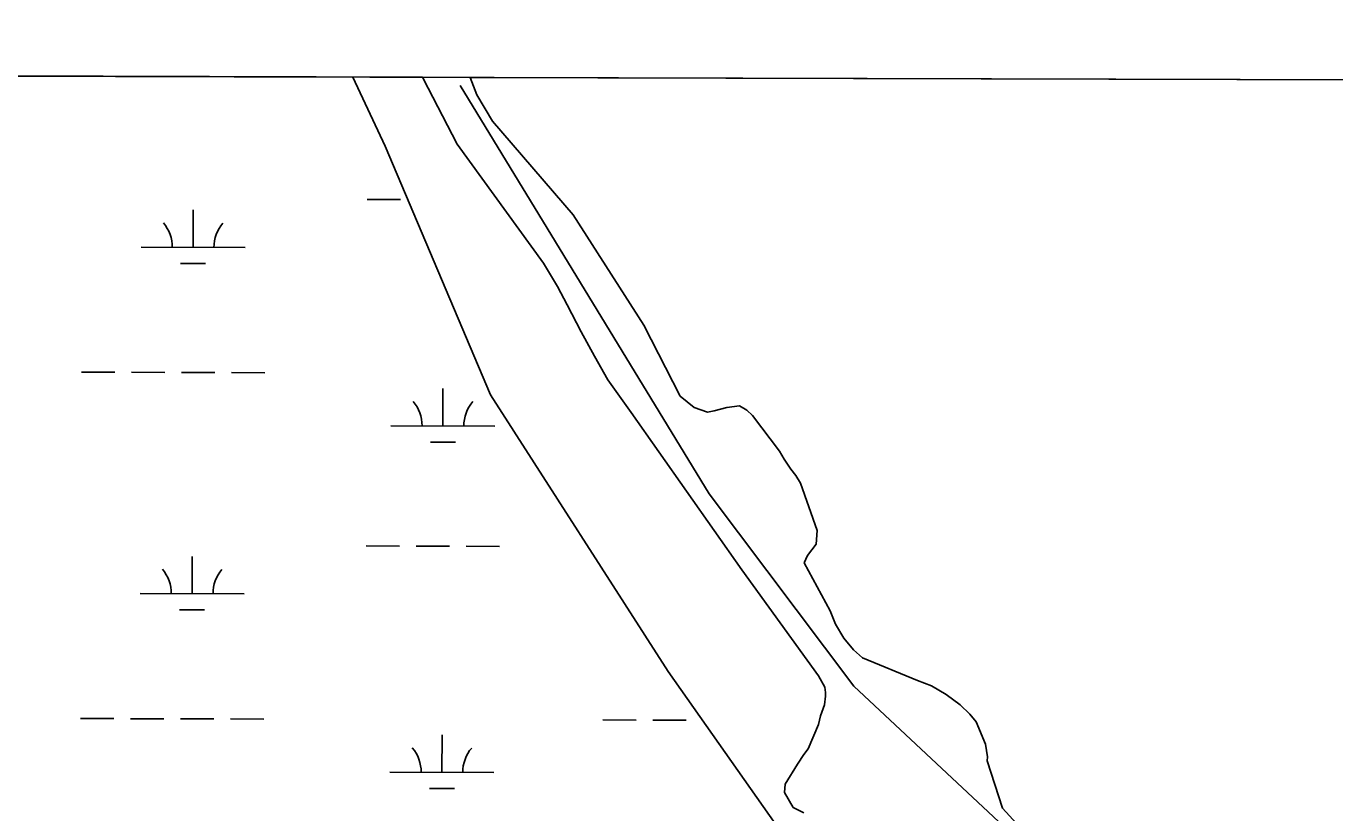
# Model space of a CAD drawing. Extents: x 3161514 to 3199414, y 831166 to 856601.
# Drawn here: x 3183105 to 3184362, y 854065 to 854820 of the extents above; entities that cross this region are included whole.
import ezdxf

# ---------------------------------------------------------------- set-up
doc = ezdxf.new("R2010")
doc.units = 0
for name, color, linetype in [('V-GRID-FRAM', 7, 'Continuous'), ('V-ROAD-CNTR', 7, 'Continuous'), ('V-SITE-VEGE', 7, 'Continuous'), ('V-WETL-SWMP', 7, 'Continuous')]:
    doc.layers.add(name, color=color, linetype=linetype)

msp = doc.modelspace()

# ---------------------------------------------------------------- linework, layer by layer
at = {"layer": 'V-GRID-FRAM'}
msp.add_lwpolyline([(3165761, 854820), (3197144.3, 854733.3), (3197102, 836546.1), (3165702.9, 836632.9), (3165761, 854820)], dxfattribs=at)
at = {"layer": 'V-ROAD-CNTR'}
msp.add_lwpolyline([(3183521.7, 854763.2), (3183760.9, 854371.1), (3183900.1, 854186.1), (3184163.2, 853940.1), (3184327.8, 853794.1), (3184580.7, 853588.8), (3184748.7, 853444.5), (3184818.3, 853408.9), (3185135.6, 853293.5), (3185412.2, 853184.8), (3185648.1, 853130.5), (3185826.2, 853107.1)], dxfattribs=at)
at = {"layer": 'V-SITE-VEGE'}
for p, q in [((3183485.5, 854771.1), (3182147.2, 854774.7)), ((3183486.2, 854769.9), (3183485.5, 854771.1)), ((3183518.9, 854706.7), (3183486.2, 854769.9)), ((3185243.7, 854766.2), (3183531.5, 854770.9)), ((3183531.5, 854770.9), (3183537.7, 854754.2)), ((3183537.7, 854754.2), (3183552.7, 854728.7)), ((3183552.7, 854728.7), (3183630.3, 854638.8)), ((3183601.9, 854592.5), (3183518.9, 854706.7)), ((3183630.3, 854638.8), (3183698.1, 854533)), ((3183615.2, 854570), (3183601.9, 854592.5)), ((3183624.6, 854552.3), (3183615.2, 854570)), ((3183638.1, 854526.6), (3183624.6, 854552.3)), ((3183698.1, 854533), (3183733.1, 854464.6)), ((3183651, 854503), (3183638.1, 854526.6)), ((3183663.7, 854480.5), (3183651, 854503)), ((3183686, 854449.1), (3183663.7, 854480.5)), ((3183733.1, 854464.6), (3183746.7, 854454)), ((3183778.1, 854453.8), (3183790.2, 854455.5)), ((3183790.2, 854455.5), (3183797.2, 854451.4)), ((3183792.3, 854298), (3183686, 854449.1)), ((3183746.7, 854454), (3183759.3, 854449.4)), ((3183759.3, 854449.4), (3183765.7, 854450.6)), ((3183765.7, 854450.6), (3183778.1, 854453.8)), ((3183797.2, 854451.4), (3183802.7, 854446.1)), ((3183802.7, 854446.1), (3183828.7, 854412)), ((3183828.7, 854412), (3183833, 854404.4)), ((3183833, 854404.4), (3183839.4, 854394.8)), ((3183839.4, 854394.8), (3183844.1, 854388.5)), ((3183844.1, 854388.5), (3183848.6, 854381.2)), ((3183848.6, 854381.2), (3183864.7, 854335.8)), ((3183864.7, 854335.8), (3183863.9, 854322.6)), ((3183863.9, 854322.6), (3183855.3, 854311.8)), ((3183855.3, 854311.8), (3183852.1, 854304.6)), ((3183852.1, 854304.6), (3183877.1, 854258.6)), ((3183865.9, 854196.2), (3183792.3, 854298)), ((3183877.1, 854258.6), (3183882.4, 854245.7)), ((3183882.4, 854245.7), (3183890.3, 854232.2)), ((3183890.3, 854232.2), (3183899.5, 854221.3)), ((3183899.5, 854221.3), (3183908.3, 854213.6)), ((3183908.3, 854213.6), (3183961.1, 854191.8)), ((3183872, 854185.2), (3183865.9, 854196.2)), ((3183961.1, 854191.8), (3183974.6, 854186.5)), ((3183872.8, 854180.1), (3183872, 854185.2)), ((3183872.9, 854176.7), (3183872.8, 854180.1)), ((3183974.6, 854186.5), (3183988.8, 854178.3)), ((3183988.8, 854178.3), (3184002, 854168.4)), ((3183868, 854157.7), (3183871.9, 854168.2)), ((3183871.9, 854168.2), (3183872.9, 854176.7)), ((3184002, 854168.4), (3184011.5, 854159.5)), ((3183866, 854149.5), (3183868, 854157.7)), ((3184011.5, 854159.5), (3184017.5, 854152)), ((3183856.2, 854126.2), (3183866, 854149.5)), ((3184017.5, 854152), (3184026.6, 854130.7)), ((3184026.6, 854130.7), (3184028.5, 854118.4)), ((3183845.9, 854111.5), (3183851.8, 854120.7)), ((3183851.8, 854120.7), (3183856.2, 854126.2)), ((3184028.5, 854118.4), (3184028.1, 854114.7)), ((3183834, 854092), (3183845.9, 854111.5)), ((3184028.1, 854114.7), (3184042.7, 854069.2)), ((3183833.5, 854084.3), (3183834, 854092)), ((3183841.8, 854069.6), (3183833.5, 854084.3)), ((3183851.9, 854064.6), (3183841.8, 854069.6)), ((3184042.7, 854069.2), (3184056.1, 854054.5))]:
    msp.add_line(p, q, dxfattribs=at)
at = {"layer": 'V-WETL-SWMP'}
for p, q in [((3182149.3, 854774.7), (3183418.7, 854771.2)), ((3183418.7, 854771.2), (3183449.7, 854704.7)), ((3183449.7, 854704.7), (3183550.8, 854466.1)), ((3183265.2, 854607.6), (3183265.3, 854643.6)), ((3183432.4, 854653.6), (3183464.4, 854653.5)), ((3183215.2, 854607.7), (3183315.2, 854607.5)), ((3183253.2, 854592.2), (3183277.2, 854592.1)), ((3183158, 854487.8), (3183190, 854487.7)), ((3183206, 854487.7), (3183238, 854487.6)), ((3183254, 854487.6), (3183286, 854487.5)), ((3183302, 854487.4), (3183334, 854487.3)), ((3183505.2, 854436.1), (3183505.3, 854472.1)), ((3183550.8, 854466.1), (3183721.6, 854200.2)), ((3183455.2, 854436.3), (3183555.2, 854436)), ((3183493.2, 854420.7), (3183517.2, 854420.7)), ((3183431.5, 854320.9), (3183463.5, 854320.8)), ((3183479.5, 854320.8), (3183511.5, 854320.7)), ((3183527.5, 854320.6), (3183559.5, 854320.5)), ((3183264.3, 854274.9), (3183264.4, 854310.9)), ((3183214.3, 854275.1), (3183314.3, 854274.8)), ((3183252.3, 854259.5), (3183276.3, 854259.5)), ((3183721.6, 854200.2), (3183838.1, 854035.1)), ((3183157.1, 854155.2), (3183189.1, 854155.1)), ((3183205.1, 854155), (3183237.1, 854154.9)), ((3183253.1, 854154.9), (3183285.1, 854154.8)), ((3183301.1, 854154.8), (3183333.1, 854154.7)), ((3183659, 854153.8), (3183691, 854153.7)), ((3183707, 854153.6), (3183739, 854153.5)), ((3183504.3, 854103.5), (3183504.4, 854139.5)), ((3183454.3, 854103.6), (3183554.3, 854103.3)), ((3183492.3, 854088.1), (3183516.3, 854088))]:
    msp.add_line(p, q, dxfattribs=at)
for centre, start, end in [((3183210, 854608.2), 359.0699, 40.6135), ((3183320.5, 854607.9), 139.0699, 180.6135), ((3183450, 854436.8), 359.0699, 40.6135), ((3183560.5, 854436.4), 139.0699, 180.6135), ((3183209.1, 854275.6), 359.0699, 40.6135), ((3183319.6, 854275.3), 139.0699, 180.6135), ((3183449.1, 854104.1), 359.0699, 40.6135), ((3183559.5, 854103.8), 139.0699, 180.6135)]:
    msp.add_arc(centre, 35.2, start, end, dxfattribs=at)

doc.saveas('drawing.dxf')
